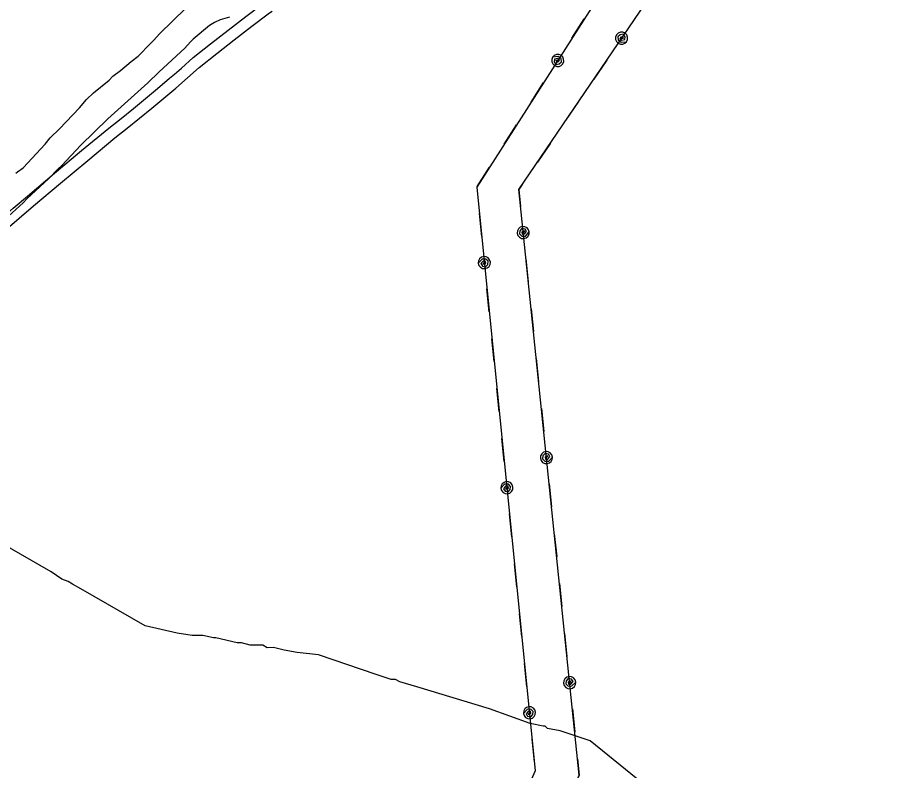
# Model space of a CAD drawing. Extents: x 3329332 to 3367211, y 631066 to 656469.
# Drawn here: x 3351117 to 3352396, y 650799 to 651911 of the extents above; entities that cross this region are included whole.
import ezdxf

# ---------------------------------------------------------------- set-up
doc = ezdxf.new("R2010")
doc.units = 0
for name, color, linetype in [('V-SITE-VEGE', 7, 'Continuous'), ('V-TOPO-SHOR', 7, 'Continuous'), ('V-UTIL-LINE', 7, 'Continuous')]:
    doc.layers.add(name, color=color, linetype=linetype)

msp = doc.modelspace()

# ---------------------------------------------------------------- linework, layer by layer
at = {"layer": 'V-SITE-VEGE'}
for points in [[(3351115.2, 651680.9), (3351117.3, 651682.9), (3351125.6, 651689), (3351158.2, 651723.9), (3351165.6, 651733.1), (3351179.2, 651746.4), (3351208.7, 651777.2), (3351219.2, 651789.5), (3351229.7, 651799.7), (3351252.7, 651818.1), (3351258, 651824.3), (3351269.5, 651832.4), (3351285.2, 651845.7), (3351295.7, 651853.9), (3351313.6, 651872.3), (3351318.8, 651877.4), (3351327.2, 651886.7), (3351366.1, 651924.6)], [(3351430.2, 651911.3), (3351416.7, 651907.3), (3351408.3, 651903.3), (3351401, 651899.2), (3351376.9, 651878.8), (3351372.7, 651874.7), (3351364.3, 651865.5), (3351326.5, 651830.7), (3351309.7, 651814.3), (3351251, 651761.1), (3351211.1, 651722.2), (3351182.7, 651692.5), (3351177.5, 651687.3), (3351163.8, 651673), (3351131.3, 651643.3), (3351126, 651637.2), (3351104, 651617.7)]]:
    msp.add_lwpolyline(points, dxfattribs=at)
at = {"layer": 'V-TOPO-SHOR'}
for points in [[(3350884.3, 651422.4), (3350885.4, 651423.3), (3351027, 651554.6), (3351047.7, 651573.5), (3351068.5, 651592.3), (3351089.6, 651610.8), (3351110.8, 651629.1), (3351132.2, 651647.2), (3351172.1, 651680.8), (3351212.1, 651714.3), (3351252.2, 651747.5), (3351270.4, 651761.9), (3351288.5, 651776.4), (3351306.5, 651791.1), (3351324.3, 651806), (3351341.9, 651821), (3351349.2, 651827.3), (3351359.5, 651836.2), (3351376.8, 651851.6), (3351402.5, 651872), (3351428.3, 651892.2), (3351454.3, 651912.2), (3351480.4, 651932.1)], [(3351098.6, 651596.3), (3351119.8, 651614.7), (3351141.2, 651632.8), (3351181.1, 651666.4), (3351221.1, 651699.8), (3351261.2, 651733.1), (3351279.5, 651747.5), (3351297.5, 651762), (3351315.5, 651776.7), (3351333.3, 651791.5), (3351350.9, 651806.6), (3351368.5, 651821.8), (3351385.8, 651837.1), (3351411.5, 651857.5), (3351437.4, 651877.8), (3351463.3, 651897.8), (3351489.4, 651917.7), (3351493.4, 651920.4)]]:
    msp.add_lwpolyline(points, dxfattribs=at)
at = {"layer": 'V-UTIL-LINE'}
for points in [[(3351265.3, 649161.5), (3351399.9, 649531.1), (3351400.7, 649530.3), (3351582.6, 649940.5), (3351759.4, 650364.2), (3351946.4, 650792.2), (3351857.2, 651656.8), (3352279.4, 652278)], [(3352103.2, 652142.5), (3351795.2, 651660.4), (3351881.7, 650798.5), (3351512.7, 649967.1), (3351333.1, 649568.9), (3351196.9, 649209.5)], [(3351935.7, 651880.3), (3351954, 651909)], [(3352009.1, 651880.2), (3352011.9, 651880.2), (3352010.6, 651882.1), (3352007.8, 651882), (3352006.5, 651879.4), (3352009.2, 651877.4), (3352013.8, 651878.2), (3352014.5, 651882.4), (3352011.4, 651886.1), (3352006.8, 651885.4), (3352003.6, 651882.4), (3352004, 651877.6), (3352008.4, 651874.2), (3352016.5, 651875.1), (3352017.9, 651878.4), (3352017.9, 651881.9), (3352016.6, 651885.1), (3352014.1, 651887.6), (3352010.9, 651889), (3352007.4, 651889), (3352004.1, 651887.7), (3352001.6, 651885.3), (3352000.2, 651882), (3352000.2, 651878.5), (3352001.5, 651875.3), (3352004, 651872.8), (3352007.2, 651871.4), (3352010.7, 651871.4), (3352014, 651872.7), (3352016.5, 651875.1)], [(3351914.7, 651847.4), (3351911.9, 651847.3), (3351913.3, 651845.5), (3351916, 651845.7), (3351917.3, 651848.3), (3351914.5, 651850.2), (3351909.9, 651849.4), (3351909.3, 651845.1), (3351912.6, 651841.5), (3351917.1, 651842.3), (3351920.3, 651845.4), (3351919.7, 651850.2), (3351915.2, 651853.4), (3351907.1, 651852.3), (3351905.9, 651849), (3351905.9, 651845.5), (3351907.4, 651842.3), (3351909.9, 651839.9), (3351913.2, 651838.6), (3351916.7, 651838.7), (3351919.9, 651840.1), (3351922.3, 651842.6), (3351923.6, 651845.9), (3351923.5, 651849.4), (3351922.1, 651852.6), (3351919.6, 651855), (3351916.3, 651856.3), (3351912.8, 651856.2), (3351909.6, 651854.8), (3351907.1, 651852.3)], [(3351987.1, 651847.9), (3351968, 651819.8)], [(3351875.4, 651785.9), (3351893.7, 651814.6)], [(3351945.5, 651786.7), (3351926.4, 651758.6)], [(3351835.6, 651723.6), (3351853.9, 651752.2)], [(3351904, 651725.5), (3351884.8, 651697.4)], [(3351795.7, 651661.2), (3351814.1, 651689.9)], [(3351862.4, 651664.3), (3351857.2, 651656.8), (3351859.8, 651632)], [(3351802.5, 651587.7), (3351799.1, 651621.6)], [(3351863.8, 651593.2), (3351866, 651595.1), (3351863.7, 651595.7), (3351861.7, 651593.9), (3351862.3, 651591), (3351865.7, 651591.2), (3351868.8, 651594.7), (3351866.6, 651598.4), (3351861.8, 651599.2), (3351858.7, 651595.8), (3351858.2, 651591.4), (3351861.7, 651588), (3351867.2, 651588.2), (3351872.8, 651594.2), (3351871.7, 651597.5), (3351869.5, 651600.2), (3351866.4, 651601.9), (3351862.9, 651602.2), (3351859.5, 651601.2), (3351856.8, 651598.9), (3351855.2, 651595.8), (3351854.9, 651592.3), (3351855.9, 651589), (3351858.1, 651586.3), (3351861.2, 651584.6), (3351864.7, 651584.3), (3351868.1, 651585.3), (3351870.8, 651587.6), (3351872.4, 651590.7), (3351872.8, 651594.2)], [(3351806.4, 651548.9), (3351804.2, 651547.1), (3351806.5, 651546.5), (3351808.5, 651548.3), (3351807.9, 651551.2), (3351804.5, 651551), (3351801.4, 651547.4), (3351803.6, 651543.8), (3351808.4, 651542.9), (3351811.5, 651546.3), (3351812, 651550.8), (3351808.6, 651554.2), (3351803.1, 651553.9), (3351797.4, 651548), (3351798.5, 651544.7), (3351800.7, 651542), (3351803.8, 651540.3), (3351807.3, 651540), (3351810.7, 651541), (3351813.4, 651543.2), (3351815, 651546.3), (3351815.4, 651549.8), (3351814.3, 651553.2), (3351812.1, 651555.9), (3351809, 651557.5), (3351805.5, 651557.9), (3351802.1, 651556.9), (3351799.4, 651554.6), (3351797.8, 651551.5), (3351797.4, 651548)], [(3351867.8, 651554.4), (3351871.3, 651520.6)], [(3351813.7, 651476.3), (3351810.3, 651510.1)], [(3351875.4, 651480.8), (3351878.9, 651447)], [(3351821.1, 651402.7), (3351817.7, 651436.5)], [(3351883, 651407.2), (3351886.5, 651373.4)], [(3351828.5, 651329), (3351825.1, 651362.9)], [(3351890.6, 651333.6), (3351894.1, 651299.8)], [(3351835.9, 651255.4), (3351832.5, 651289.2)], [(3351898.1, 651261), (3351900.3, 651262.9), (3351898, 651263.5), (3351896, 651261.6), (3351896.6, 651258.8), (3351900, 651258.9), (3351903, 651262.5), (3351900.9, 651266.2), (3351896.1, 651267), (3351893, 651263.6), (3351892.5, 651259.1), (3351895.9, 651255.8), (3351901.4, 651256), (3351907, 651261.9), (3351906, 651265.3), (3351903.8, 651268), (3351900.7, 651269.6), (3351897.2, 651270), (3351893.8, 651268.9), (3351891.1, 651266.7), (3351889.5, 651263.6), (3351889.1, 651260.1), (3351890.2, 651256.7), (3351892.4, 651254), (3351895.5, 651252.4), (3351899, 651252.1), (3351902.4, 651253.1), (3351905.1, 651255.3), (3351906.7, 651258.4), (3351907, 651261.9)], [(3351839.8, 651216.6), (3351837.6, 651214.7), (3351839.8, 651214.2), (3351841.9, 651216), (3351841.2, 651218.8), (3351837.9, 651218.7), (3351834.8, 651215.1), (3351837, 651211.4), (3351841.7, 651210.6), (3351844.8, 651214), (3351845.3, 651218.4), (3351841.9, 651221.8), (3351836.4, 651221.6), (3351830.8, 651215.7), (3351831.8, 651212.3), (3351834.1, 651209.6), (3351837.2, 651208), (3351840.7, 651207.6), (3351844, 651208.7), (3351846.7, 651210.9), (3351848.4, 651214), (3351848.7, 651217.5), (3351847.7, 651220.9), (3351845.4, 651223.6), (3351842.3, 651225.2), (3351838.9, 651225.6), (3351835.5, 651224.5), (3351832.8, 651222.3), (3351831.1, 651219.2), (3351830.8, 651215.7)], [(3351902.1, 651222.2), (3351905.6, 651188.4)], [(3351847, 651144), (3351843.6, 651177.8)], [(3352395.8, 650491.2), (3351962.7, 650843), (3351918.5, 650857.5), (3351899.5, 650861.1), (3351896.4, 650864.7), (3351893.2, 650864.7), (3351874.3, 650868.4), (3351814.3, 650890.1), (3351706.9, 650922.6), (3351681.6, 650929.8), (3351675.3, 650933.4), (3351669, 650933.4), (3351646.9, 650940.6), (3351561.6, 650969.6), (3351530, 650973.1), (3351511.1, 650976.7), (3351495.3, 650980.4), (3351485.9, 650980.3), (3351479.5, 650984), (3351473.2, 650983.9), (3351460.6, 650983.9), (3351447.9, 650987.5), (3351441.6, 650987.5), (3351410.1, 650994.7), (3351406.9, 650994.7), (3351391.1, 650998.3), (3351375.3, 650998.3), (3351353.3, 651001.9), (3351305.9, 651012.7), (3351211.1, 651067.1), (3351198.5, 651074.3), (3351192.1, 651078), (3351182.7, 651081.5), (3351166.9, 651092.4), (3351034.1, 651168.6)], [(3351909.7, 651148.6), (3351913.2, 651114.8)], [(3351854.4, 651070.3), (3351851, 651104.2)], [(3351917.3, 651075), (3351920.8, 651041.2)], [(3351861.8, 650996.7), (3351858.4, 651030.5)], [(3351924.9, 651001.4), (3351928.4, 650967.6)], [(3351869.2, 650923.1), (3351865.8, 650956.9)], [(3351932.4, 650928.8), (3351934.5, 650930.6), (3351932.3, 650931.2), (3351930.3, 650929.4), (3351930.9, 650926.5), (3351934.3, 650926.7), (3351937.3, 650930.3), (3351935.1, 650933.9), (3351930.3, 650934.8), (3351927.3, 650931.3), (3351926.8, 650926.9), (3351930.2, 650923.5), (3351935.7, 650923.8), (3351941.3, 650929.7), (3351940.3, 650933), (3351938, 650935.8), (3351934.9, 650937.4), (3351931.4, 650937.7), (3351928.1, 650936.7), (3351925.4, 650934.4), (3351923.7, 650931.3), (3351923.4, 650927.8), (3351924.4, 650924.5), (3351926.7, 650921.8), (3351929.8, 650920.1), (3351933.3, 650919.8), (3351936.6, 650920.8), (3351939.3, 650923.1), (3351941, 650926.2), (3351941.3, 650929.7)], [(3351873.1, 650884.3), (3351870.9, 650882.4), (3351873.2, 650881.8), (3351875.2, 650883.7), (3351874.6, 650886.5), (3351871.2, 650886.3), (3351868.1, 650882.8), (3351870.3, 650879.1), (3351875.1, 650878.3), (3351878.2, 650881.7), (3351878.7, 650886.1), (3351875.3, 650889.5), (3351869.8, 650889.3), (3351864.1, 650883.4), (3351865.2, 650880), (3351867.4, 650877.3), (3351870.5, 650875.7), (3351874, 650875.3), (3351877.4, 650876.3), (3351880.1, 650878.6), (3351881.7, 650881.7), (3351882.1, 650885.2), (3351881, 650888.5), (3351878.8, 650891.2), (3351875.7, 650892.9), (3351872.2, 650893.2), (3351868.8, 650892.2), (3351866.1, 650890), (3351864.5, 650886.9), (3351864.1, 650883.4)], [(3351936.4, 650890), (3351939.9, 650856.2)], [(3351880.4, 650811.6), (3351877, 650845.5)], [(3351944, 650816.4), (3351946.4, 650792.2), (3351942.6, 650783.3)]]:
    msp.add_lwpolyline(points, dxfattribs=at)

doc.saveas('drawing.dxf')
